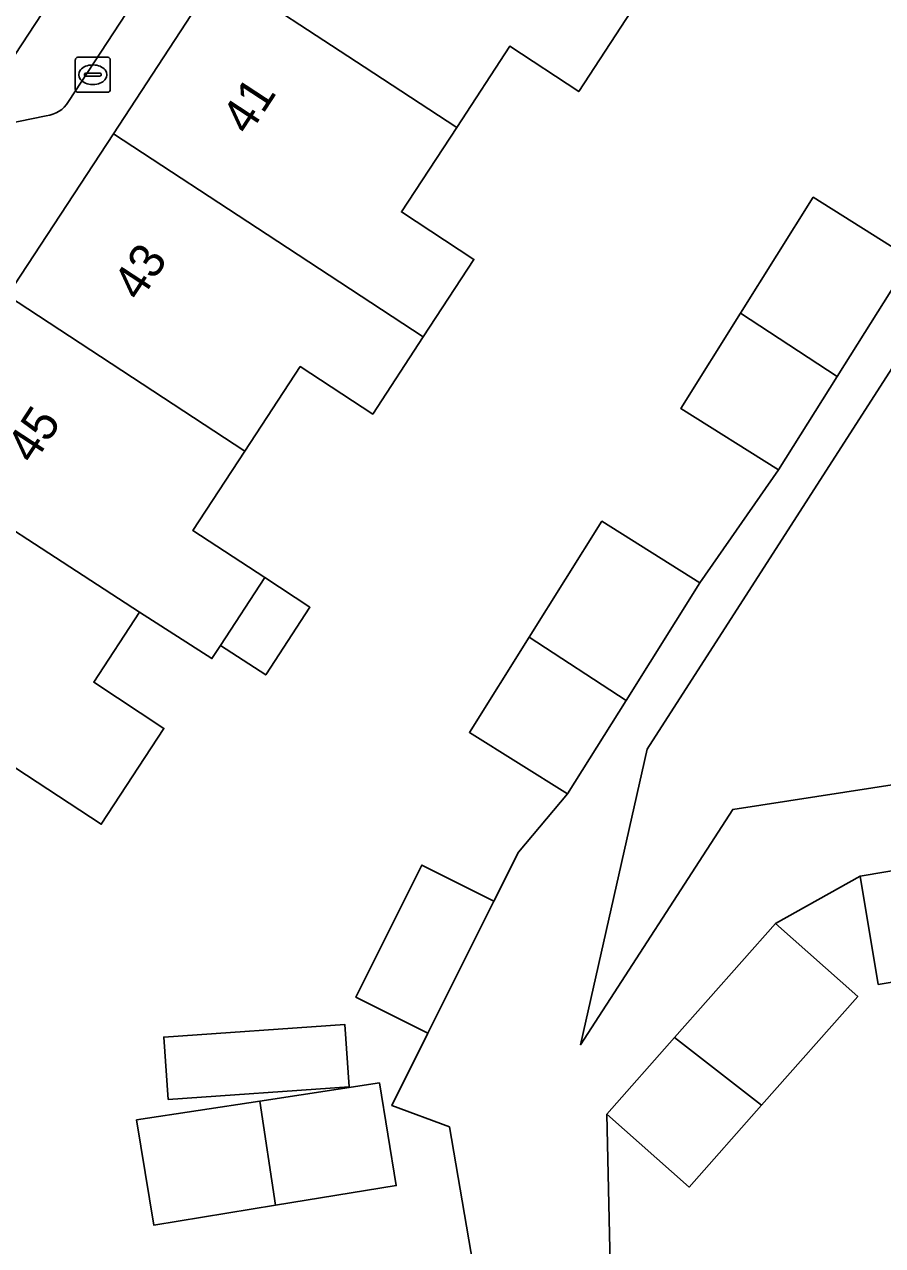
# Model space of a CAD drawing. Extents: x 159279 to 160377, y 384531 to 385888.
# Drawn here: x 159777.54 to 159802.09, y 384931.3 to 384966.22 of the extents above; entities that cross this region are included whole.
import ezdxf

# ---------------------------------------------------------------- set-up
doc = ezdxf.new("R2010")
doc.units = 0
for name, color, linetype in [('IMGEO_Brandkraan', 7, 'Continuous'), ('IMGEO_Erf', 7, 'Continuous'), ('IMGEO_Pand', 7, 'Continuous'), ('IMGEO_Pand_nummerreeks', 7, 'Continuous'), ('IMGEO_Parkeervlak_open', 7, 'Continuous'), ('IMGEO_Rijbaan_lokaal_open', 7, 'Continuous'), ('IMGEO_Voetpad_open', 7, 'Continuous')]:
    doc.layers.add(name, color=color, linetype=linetype)

msp = doc.modelspace()

# ---------------------------------------------------------------- linework, layer by layer
at = {"layer": 'IMGEO_Brandkraan'}
for p, q in [((159779.068, 384965.281), (159779.92, 384965.281)), ((159778.993, 384964.355), (159778.993, 384965.207)), ((159779.481, 384965.061), (159779.506, 384965.061)), ((159779.994, 384965.207), (159779.994, 384964.355)), ((159779.252, 384964.775), (159779.252, 384964.787)), ((159779.69, 384964.738), (159779.292, 384964.738)), ((159779.295, 384964.824), (159779.693, 384964.824)), ((159779.736, 384964.787), (159779.736, 384964.775)), ((159779.92, 384964.281), (159779.068, 384964.281)), ((159779.504, 384964.501), (159779.479, 384964.501))]:
    msp.add_line(p, q, dxfattribs=at)
for points in [[(159779.068, 384965.281), (159779.92, 384965.281)], [(159778.993, 384964.355), (159778.993, 384965.207)], [(159779.994, 384965.207), (159779.994, 384964.355)], [(159779.92, 384964.281), (159779.068, 384964.281)]]:
    msp.add_lwpolyline(points, dxfattribs=at)
for centre, radius, start, end in [((159779.07, 384965.205), 0.0765, 91.552, 178.448), ((159779.07, 384965.205), 0.0765, 91.552, 178.448), ((159779.918, 384965.205), 0.0765, 1.552, 88.448), ((159779.918, 384965.205), 0.0765, 1.552, 88.448), ((159779.292, 384964.784), 0.0403, 85.8775, 175.7526), ((159779.289, 384964.774), 0.0366, 178.938, 274.7102), ((159779.693, 384964.781), 0.043, 264.8664, 352.4533), ((159779.697, 384964.786), 0.0386, 1.7309, 96.639), ((159779.07, 384964.357), 0.0765, 181.552, 268.448), ((159779.07, 384964.357), 0.0765, 181.552, 268.448), ((159779.918, 384964.357), 0.0765, 271.552, 358.448), ((159779.918, 384964.357), 0.0765, 271.552, 358.448)]:
    msp.add_arc(centre, radius, start, end, dxfattribs=at)
for centre, major_axis, ratio, start_param, end_param in [((159779.48, 384964.781), (-0.387, 0.002), 0.722429, 4.712389, 7.853982), ((159779.505, 384964.781), (-0.39, 0.002), 0.717154, 1.570796, 4.712389)]:
    msp.add_ellipse(centre, major_axis=major_axis, ratio=ratio, start_param=start_param, end_param=end_param, dxfattribs=at)
at = {"layer": 'IMGEO_Erf'}
for points in [[(159794.91, 384966.611), (159793.398, 384964.301), (159791.423, 384965.594), (159789.906, 384963.276), (159788.323, 384960.858), (159790.397, 384959.5), (159788.95, 384957.289), (159787.502, 384955.077), (159785.428, 384956.435), (159783.847, 384954.019), (159782.357, 384951.743), (159784.413, 384950.398), (159785.707, 384949.551), (159784.441, 384947.616), (159783.147, 384948.462), (159782.9, 384948.085), (159780.832, 384949.413), (159779.518, 384947.406), (159781.53, 384946.088), (159779.735, 384943.345), (159775.112, 384946.37)], [(159791.981, 384948.696), (159794.062, 384952.011), (159796.864, 384950.253), (159799.117, 384953.479), (159796.315, 384955.237), (159798.026, 384957.963), (159800.106, 384961.278), (159802.908, 384959.52)], [(159755.775, 384923.361), (159759.719, 384920.818), (159759.261, 384923.827), (159764.205, 384924.579), (159764.393, 384924.608), (159769.651, 384925.407), (159774.909, 384926.207), (159780.167, 384927.006), (159785.425, 384927.806), (159790.742, 384928.614), (159789.699, 384934.688), (159788.05, 384935.3), (159789.083, 384937.366), (159787.021, 384938.396), (159788.911, 384942.175), (159790.972, 384941.144), (159791.675, 384942.55), (159793.073, 384944.212), (159790.271, 384945.97), (159791.981, 384948.696)], [(159804.067, 384939.115), (159801.965, 384938.765), (159801.449, 384941.863), (159799.025, 384940.502), (159801.379, 384938.419), (159798.629, 384935.312), (159796.556, 384932.969), (159794.202, 384935.052), (159794.333, 384929.051), (159797.137, 384929.477), (159797.504, 384927.054), (159800.264, 384927.473), (159802.929, 384927.878)]]:
    msp.add_lwpolyline(points, dxfattribs=at)
for points in [[(159835.356, 384949.116), (159837.929, 384949.515), (159838.252, 384951.503), (159834.926, 384953.78), (159817.264, 384965.872), (159815.751, 384963.518), (159819.789, 384960.922), (159819.225, 384960.044), (159818.249, 384960.672), (159813.881, 384953.878), (159804.587, 384959.854), (159795.352, 384945.49), (159793.45, 384937.04), (159797.804, 384943.767), (159815.31, 384946.478), (159814.666, 384950.643), (159834.641, 384953.736), (159835.286, 384949.572)], [(159786.704, 384937.619), (159786.828, 384935.835), (159781.65, 384935.474), (159781.525, 384937.258)], [(159787.697, 384935.949), (159788.177, 384933.013), (159784.72, 384932.447), (159781.241, 384931.878), (159780.748, 384934.887), (159784.268, 384935.425)]]:
    msp.add_lwpolyline(points, close=True, dxfattribs=at)
at = {"layer": 'IMGEO_Pand'}
for points in [[(159783.112, 384967.722), (159787.255, 384965.011), (159789.906, 384963.276), (159791.423, 384965.594), (159793.398, 384964.301), (159794.91, 384966.611), (159790.539, 384969.471), (159786.142, 384972.35)], [(159780.082, 384963.093), (159784.48, 384960.215), (159788.95, 384957.289), (159790.397, 384959.5), (159788.323, 384960.858), (159789.906, 384963.276), (159787.255, 384965.011), (159783.112, 384967.722)], [(159777.053, 384958.465), (159781.211, 384955.744), (159783.847, 384954.019), (159785.428, 384956.435), (159787.502, 384955.077), (159788.95, 384957.289), (159784.48, 384960.215), (159780.082, 384963.093)], [(159802.908, 384959.52), (159800.106, 384961.278), (159798.026, 384957.963), (159800.795, 384956.151)], [(159783.847, 384954.019), (159781.211, 384955.744), (159777.053, 384958.465), (159774.024, 384953.837), (159780.832, 384949.413), (159782.9, 384948.085), (159783.147, 384948.462), (159784.413, 384950.398), (159782.357, 384951.743)], [(159796.315, 384955.237), (159799.117, 384953.479), (159800.795, 384956.151), (159798.026, 384957.963)], [(159770.929, 384949.108), (159775.112, 384946.37), (159779.735, 384943.345), (159781.53, 384946.088), (159779.518, 384947.406), (159780.832, 384949.413), (159774.024, 384953.837)], [(159791.981, 384948.696), (159794.75, 384946.884), (159796.864, 384950.253), (159794.062, 384952.011)], [(159784.413, 384950.398), (159783.147, 384948.462), (159784.441, 384947.616), (159785.707, 384949.551)], [(159794.75, 384946.884), (159791.981, 384948.696), (159790.271, 384945.97), (159793.073, 384944.212)], [(159790.972, 384941.144), (159788.911, 384942.175), (159787.021, 384938.396), (159789.083, 384937.366)], [(159803.595, 384942.22), (159801.449, 384941.863), (159801.965, 384938.765), (159804.067, 384939.115)], [(159798.629, 384935.312), (159801.379, 384938.419), (159799.025, 384940.502), (159796.141, 384937.243)], [(159786.828, 384935.835), (159786.704, 384937.619), (159781.525, 384937.258), (159781.65, 384935.474)], [(159796.141, 384937.243), (159794.202, 384935.052), (159796.556, 384932.969), (159798.629, 384935.312)], [(159787.697, 384935.949), (159784.268, 384935.425), (159784.72, 384932.447), (159788.177, 384933.013)], [(159784.268, 384935.425), (159780.748, 384934.887), (159781.241, 384931.878), (159784.72, 384932.447)]]:
    msp.add_lwpolyline(points, close=True, dxfattribs=at)
at = {"layer": 'IMGEO_Parkeervlak_open'}
for points in [[(159788.002, 384981.726), (159775.573, 384962.788)], [(159778.796, 384964.013), (159788.155, 384978.297)], [(159776.19, 384963.202), (159778.162, 384963.606)]]:
    msp.add_lwpolyline(points, dxfattribs=at)
msp.add_arc((159778.067, 384964.451), 0.851, 276.4101, 328.9872, dxfattribs=at)
at = {"layer": 'IMGEO_Rijbaan_lokaal_open'}
msp.add_lwpolyline([(159775.553, 384962.757), (159775.573, 384962.788), (159788.002, 384981.726), (159791.048, 384986.363), (159803.284, 385005.031), (159803.442, 385005.261), (159803.728, 385005.677)], dxfattribs=at)
at = {"layer": 'IMGEO_Voetpad_open'}
for points in [[(159775.716, 384959.296), (159769.626, 384949.995), (159770.929, 384949.108), (159774.024, 384953.837), (159777.053, 384958.465), (159780.082, 384963.093), (159783.112, 384967.722), (159786.142, 384972.35), (159789.206, 384977.032), (159792.266, 384981.707), (159793.016, 384982.856), (159794.998, 384985.893), (159798.5, 384991.258), (159804.289, 385000.083), (159806.445, 385003.369)], [(159788.155, 384978.297), (159778.796, 384964.013)], [(159778.162, 384963.606), (159776.19, 384963.202)], [(159815.31, 384946.478), (159797.804, 384943.767), (159793.45, 384937.04), (159795.352, 384945.49), (159804.587, 384959.854)], [(159802.908, 384959.52), (159800.795, 384956.151), (159799.117, 384953.479), (159796.864, 384950.253), (159794.75, 384946.884), (159793.073, 384944.212), (159791.675, 384942.55), (159790.972, 384941.144), (159789.083, 384937.366), (159788.05, 384935.3), (159789.699, 384934.688), (159790.742, 384928.614), (159791.633, 384923.146), (159792.385, 384918.202), (159795.902, 384918.712), (159795.152, 384923.656), (159794.333, 384929.051), (159794.202, 384935.052), (159796.141, 384937.243), (159799.025, 384940.502), (159801.449, 384941.863), (159803.595, 384942.22)]]:
    msp.add_lwpolyline(points, dxfattribs=at)
msp.add_arc((159778.067, 384964.451), 0.851, 276.4101, 328.9872, dxfattribs=at)

# ---------------------------------------------------------------- texts
at = {"layer": 'IMGEO_Pand_nummerreeks'}
for s, rotation, p in [('41', 56.7941, (159783.952, 384963.014)), ('43', 56.7941, (159780.842, 384958.263)), ('45', 56.7916, (159777.794, 384953.606))]:
    msp.add_text(s, height=1, rotation=rotation, dxfattribs=at).set_placement(p)

doc.saveas('drawing.dxf')
